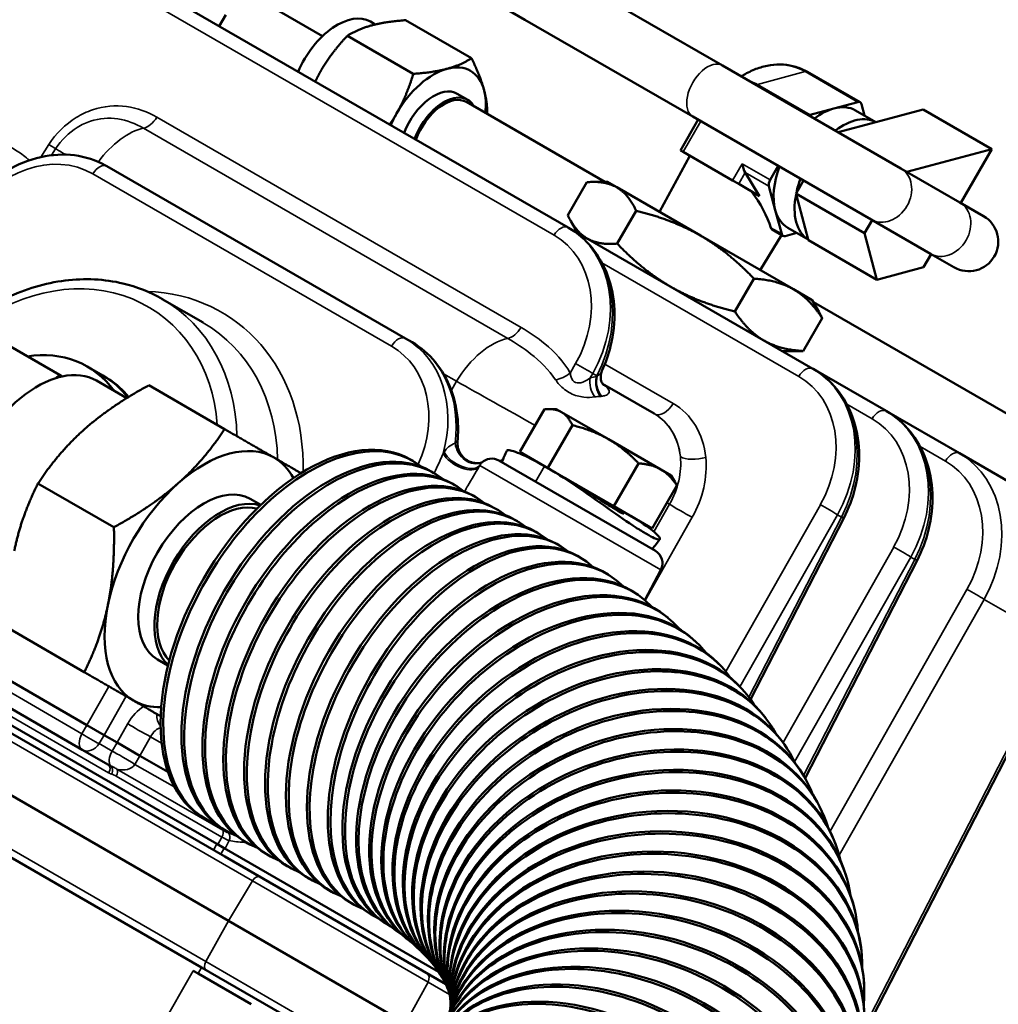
# Model space of a CAD drawing. Header units: inches. Extents: x 1 to 271, y 5 to 171.
# Tile 269 of 334: x 253.03 to 257.17, y 93.71 to 97.87. Entities that reach past the tile are written whole.
import ezdxf

# ---------------------------------------------------------------- set-up
doc = ezdxf.new("R2010")
doc.units = ezdxf.units.IN
doc.header["$LTSCALE"] = 8
doc.header["$MEASUREMENT"] = 0
doc.layers.add('Visible (ANSI)', color=7, linetype='Continuous', lineweight=50)
doc.layers.add('Visible Narrow (ANSI)', color=7, linetype='Continuous', lineweight=35)

msp = doc.modelspace()

# ---------------------------------------------------------------- linework, layer by layer
at = {"layer": 'Visible (ANSI)'}
for p, q in [((255.3517, 96.9927), (251.8517, 99.0135)), ((255.2946, 98.088), (256.0044, 97.6782)), ((254.9409, 98.0036), (255.1696, 97.8715)), ((254.0579, 97.9499), (254.314, 97.802)), ((253.8771, 97.8441), (253.9046, 97.8917)), ((254.9439, 97.7083), (254.6652, 97.8693)), ((255.1696, 97.8715), (255.8794, 97.4617)), ((254.537, 97.8514), (254.5166, 97.8632)), ((254.6975, 97.6423), (254.4188, 97.8032)), ((256.7589, 97.2426), (256.0044, 97.6782)), ((256.0845, 97.632), (256.1005, 97.6412)), ((256.5868, 97.5223), (256.3641, 97.6509)), ((254.8838, 97.5585), (254.9276, 97.5332)), ((254.9221, 97.5237), (255.508, 97.1854)), ((256.375, 97.469), (256.4761, 97.4961)), ((256.4761, 97.4961), (256.5773, 97.5232)), ((256.5923, 97.5145), (256.6053, 97.4658)), ((256.6534, 97.438), (256.8536, 97.4917)), ((256.8536, 97.4917), (257.1435, 97.3243)), ((255.827, 97.3188), (255.902, 97.4487)), ((255.8794, 97.4617), (256.6339, 97.0261)), ((256.567, 97.488), (256.6535, 97.438)), ((253.5915, 97.4316), (253.5915, 97.4316)), ((256.4943, 97.3954), (256.6534, 97.438)), ((256.7842, 97.228), (257.1435, 97.3243)), ((257.1435, 97.3243), (257.012, 97.0965)), ((255.738, 97.0584), (255.867, 97.2957)), ((255.838, 97.3124), (255.827, 97.3188)), ((255.838, 97.3124), (256.0474, 97.1915)), ((254.6644, 96.5235), (253.402, 97.2524)), ((256.2405, 97.2533), (256.2064, 97.1943)), ((256.7589, 97.2426), (257.0089, 97.0983)), ((256.1013, 97.225), (256.1613, 97.1258)), ((255.3504, 97.0451), (255.4307, 97.1842)), ((255.518, 97.1854), (255.4596, 97.1854)), ((255.5577, 97.1625), (255.518, 97.1854)), ((255.9112, 96.9584), (255.5577, 97.1625)), ((256.0733, 97.1766), (256.0474, 97.1915)), ((256.0733, 97.1766), (256.1613, 97.1258)), ((256.228, 97.0663), (256.2009, 97.1675)), ((256.3171, 97.1398), (256.3471, 97.1917)), ((256.3149, 97.136), (256.3171, 97.1398)), ((256.6048, 96.9686), (256.3149, 97.136)), ((256.3157, 97.133), (256.3149, 97.136)), ((256.367, 96.9418), (256.3157, 97.133)), ((257.1082, 97.041), (257.0089, 97.0983)), ((255.5596, 96.9243), (255.64, 97.0634)), ((256.2551, 96.9652), (256.228, 97.0663)), ((255.3538, 96.9915), (255.3517, 96.9927)), ((256.3862, 96.3955), (255.3538, 96.9915)), ((255.393, 96.9689), (255.3638, 97.0194)), ((256.2805, 96.9917), (256.367, 96.9418)), ((256.6048, 96.9686), (256.637, 97.0243)), ((256.6339, 97.0261), (256.8839, 96.8818)), ((256.3045, 96.7313), (255.9112, 96.9584)), ((256.164, 96.8125), (256.2547, 96.9608)), ((256.2606, 96.9574), (256.2149, 96.9837)), ((256.3188, 96.9696), (256.2701, 96.9565)), ((256.6577, 96.7714), (256.6048, 96.9686)), ((256.3678, 96.9388), (256.367, 96.9418)), ((256.6577, 96.7714), (256.3678, 96.9388)), ((256.887, 96.88), (256.8548, 96.8243)), ((256.8839, 96.8818), (256.9832, 96.8245)), ((256.8548, 96.8243), (256.6577, 96.7714)), ((256.0575, 96.6368), (256.1379, 96.776)), ((256.384, 96.6854), (256.3045, 96.7313)), ((253.636, 96.6901), (253.8088, 96.5903)), ((256.384, 96.6854), (256.4131, 96.6349)), ((256.389, 96.6768), (258.1783, 95.6437)), ((252.7319, 96.64), (253.2014, 96.369)), ((253.7187, 96.6323), (253.7187, 96.6323)), ((256.3462, 96.4702), (256.4265, 96.6093)), ((253.8354, 96.5014), (253.8354, 96.5015)), ((254.6927, 96.5072), (254.6644, 96.5235)), ((253.9544, 96.4716), (253.9543, 96.4716)), ((256.259, 96.4689), (256.3173, 96.4689)), ((253.2014, 96.369), (253.1859, 96.3552)), ((253.2128, 96.3624), (253.2014, 96.369)), ((253.3858, 96.3661), (253.3195, 96.4044)), ((256.3883, 96.3943), (256.3862, 96.3955)), ((256.6962, 96.2165), (256.3883, 96.3943)), ((253.4861, 96.271), (253.3579, 96.345)), ((253.412, 96.3497), (253.4017, 96.3564)), ((253.9001, 96.1399), (253.5791, 96.3253)), ((254.1436, 96.3624), (254.1436, 96.3624)), ((255.4981, 96.3309), (255.7153, 96.2054)), ((255.1482, 96.0433), (255.2526, 96.2242)), ((255.3016, 96.2249), (255.2689, 96.2249)), ((255.324, 96.212), (255.3016, 96.2249)), ((255.5227, 96.0973), (255.324, 96.212)), ((255.7176, 96.2042), (255.7153, 96.2054)), ((256.6983, 96.2153), (256.6962, 96.2165)), ((257.0062, 96.0375), (256.6983, 96.2153)), ((255.2658, 95.9754), (255.3702, 96.1563)), ((255.7437, 95.9697), (255.5227, 96.0973)), ((255.2524, 95.9831), (255.1482, 96.0433)), ((257.3183, 95.8574), (257.0062, 96.0375)), ((254.6966, 96.0051), (254.6853, 96.0117)), ((254.7318, 96.0228), (254.7318, 96.0228)), ((254.9866, 95.9973), (254.9866, 95.9973)), ((255.0591, 96.007), (255.7209, 95.6249)), ((255.5456, 95.8139), (255.65, 95.9948)), ((254.785, 95.9541), (254.7737, 95.9606)), ((254.7999, 95.9834), (254.7998, 95.9835)), ((255.2797, 95.9674), (255.2524, 95.9831)), ((255.5456, 95.8139), (255.2797, 95.9674)), ((255.7883, 95.9439), (255.7437, 95.9697)), ((253.432, 95.7248), (253.111, 95.9102)), ((254.8734, 95.9031), (254.862, 95.9096)), ((254.9324, 95.907), (254.9323, 95.907)), ((255.3718, 95.9083), (255.3717, 95.9083)), ((255.7883, 95.9439), (255.8047, 95.9155)), ((255.4232, 95.8734), (255.4232, 95.8734)), ((255.7078, 95.7202), (255.8123, 95.9011)), ((254.0082, 95.8449), (254.0526, 95.8192)), ((254.9617, 95.852), (254.9504, 95.8586)), ((255.4791, 95.8463), (255.4791, 95.8463)), ((255.0501, 95.801), (255.0388, 95.8075)), ((255.7078, 95.7202), (255.5456, 95.8139)), ((255.5874, 95.7829), (255.5904, 95.788)), ((255.1385, 95.75), (255.1272, 95.7565)), ((256.1232, 94.9963), (256.5176, 95.7633)), ((255.2269, 95.6989), (255.2156, 95.7055)), ((255.3153, 95.6479), (255.304, 95.6544)), ((252.116, 95.5815), (253.3179, 94.8876)), ((255.3924, 95.6034), (255.4037, 95.5969)), ((256.354, 94.6632), (256.8276, 95.5844)), ((253.8675, 94.3855), (251.814, 95.5711)), ((255.7438, 95.5448), (255.6759, 95.4171)), ((255.5209, 95.525), (255.5316, 95.5181)), ((252.0978, 95.4766), (253.2976, 94.7839)), ((255.6449, 95.4406), (255.6551, 95.4333)), ((255.7642, 95.35), (255.7736, 95.3424)), ((253.3066, 95.1119), (252.9856, 95.2973)), ((255.8781, 95.2531), (255.887, 95.2451)), ((253.9009, 94.3316), (252.3355, 95.2354)), ((256.5987, 93.5755), (257.4476, 95.2264)), ((251.4982, 95.1934), (253.8029, 93.8628)), ((253.6162, 95.1659), (253.6606, 95.1402)), ((255.9864, 95.1497), (255.9945, 95.1414)), ((253.9166, 94.0599), (252.2037, 95.0488)), ((256.0883, 95.0398), (256.0957, 95.0313)), ((256.1833, 94.9233), (256.19, 94.9146)), ((253.3903, 94.8458), (253.3179, 94.8876)), ((253.3903, 94.8458), (253.4454, 94.814)), ((253.2976, 94.7839), (253.4092, 94.7195)), ((253.4454, 94.814), (253.5419, 94.7583)), ((256.2706, 94.8004), (256.2766, 94.7914)), ((253.5419, 94.7583), (253.6606, 94.6898)), ((253.4465, 94.6979), (253.4465, 94.6979)), ((256.3495, 94.6711), (256.3547, 94.6619)), ((256.4192, 94.5359), (256.4236, 94.5265)), ((253.8216, 94.4896), (253.8103, 94.4961)), ((253.91, 94.4386), (253.8987, 94.4451)), ((253.8983, 94.3677), (253.8675, 94.3855)), ((253.8983, 94.3677), (254.8049, 93.8443)), ((253.9984, 94.3875), (253.987, 94.3941)), ((256.4789, 94.3951), (256.4825, 94.3855)), ((253.9009, 94.3316), (254.8351, 93.7923)), ((254.0867, 94.3365), (254.0754, 94.343)), ((254.1751, 94.2855), (254.1638, 94.292)), ((254.2635, 94.2344), (254.2522, 94.241)), ((256.5278, 94.2496), (256.5306, 94.2399)), ((254.3519, 94.1834), (254.3406, 94.1899)), ((254.4403, 94.1324), (254.429, 94.1389)), ((254.5174, 94.0879), (254.5287, 94.0813)), ((256.5651, 94.1002), (256.5672, 94.0903)), ((253.9166, 94.0599), (254.665, 93.6278)), ((254.5732, 94.0538), (254.5839, 94.0469)), ((254.6234, 94.0197), (254.6336, 94.0124)), ((254.668, 93.9858), (254.6775, 93.9782)), ((254.707, 93.9527), (254.7158, 93.9447)), ((254.7405, 93.9208), (254.7486, 93.9125)), ((256.5904, 93.9479), (256.5917, 93.9379)), ((254.7686, 93.8905), (254.776, 93.882)), ((253.7879, 93.8369), (253.7676, 93.8486)), ((253.7879, 93.8369), (254.0126, 93.7071)), ((254.6498, 93.3739), (253.8029, 93.8628)), ((254.7916, 93.8623), (254.7983, 93.8535)), ((254.8101, 93.8364), (254.816, 93.8273)), ((254.8244, 93.813), (254.8295, 93.8038)), ((254.8351, 93.7923), (254.8395, 93.7829)), ((256.6034, 93.7939), (256.6038, 93.7839)), ((254.8428, 93.7741), (254.8461, 93.7653)), ((254.8482, 93.7581), (254.8505, 93.7503)), ((254.8518, 93.7438), (254.8532, 93.7368)), ((254.854, 93.7307), (254.8548, 93.7239)), ((254.855, 93.7179), (254.8554, 93.7109))]:
    msp.add_line(p, q, dxfattribs=at)
for centre, radius, start, end in [((257.0457, 96.9327), 0.125, 240, 60), ((255.0291, 95.955), 0.06, 60, 135.1665), ((255.6909, 95.573), 0.06, 332, 60)]:
    msp.add_arc(centre, radius, start, end, dxfattribs=at)
for centre, major_axis, ratio, start_param, end_param in [((254.376, 97.6196), (0.1406, 0.2436), 0.57735, 0, 1.76762), ((254.7833, 97.3845), (-0.1562, -0.2706), 0.57735, 3.665191, 4.712389), ((254.7833, 97.3845), (0.1563, 0.2706), 0.57735, 5.759587, 6.806784), ((254.7833, 97.3845), (0.1005, 0.1741), 0.57735, 0, 1.847963), ((254.7833, 97.3845), (0.1563, 0.2706), 0.57735, 5.365928, 5.759587), ((254.8271, 97.3591), (0.1005, 0.1741), 0.57735, 5.950821, 8.131149), ((254.8271, 97.3591), (0.095, 0.1645), 0.57735, 0, 1.864473), ((256.4237, 97.2399), (0.1432, 0.2481), 0.57735, 0.523599, 0.935559), ((256.4237, 97.2399), (0.1432, 0.2481), 0.57735, 0, 0.523599), ((256.5718, 97.4964), (0.015, 0.026), 0.57735, 5.759587, 6.806784), ((254.7833, 97.3845), (-0.1562, -0.2706), 0.57735, 4.712389, 4.889311), ((256.3695, 97.4421), (0.015, 0.026), 0.57735, 0.523599, 0.752003), ((256.5121, 97.1888), (0.1432, 0.2481), 0.57735, 0.013304, 0.935559), ((256.1034, 97.2538), (0.0105, -0.0391), 0.317837, 4.404649, 5.451847), ((256.4237, 97.2399), (0.1433, 0.2481), 0.57735, 1.853791, 2.617994), ((256.5121, 97.1888), (0.1433, 0.2481), 0.57735, 1.853791, 2.081092), ((256.2214, 97.1856), (0.015, 0.026), 0.57735, 1.570796, 2.617994), ((256.0348, 97.0849), (-0.1626, 0.2119), 0.414214, 3.972199, 4.678637), ((256.5121, 97.1888), (-0.1433, -0.2481), 0.57735, 5.249291, 6.269882), ((256.4237, 97.2399), (-0.1432, -0.2481), 0.57735, 5.759587, 6.283185), ((256.2756, 96.9834), (-0.015, -0.026), 0.57735, 5.759587, 6.806784), ((253.352, 95.8379), (0.4894, 0.7321), 0.815317, 0.052161, 0.053591), ((253.0534, 95.9435), (0.2661, 0.4609), 0.816497, 5.933289, 6.872402), ((253.1079, 95.912), (0.25, 0.433), 0.57735, 0, 0.484302), ((253.1197, 95.9052), (0.2661, 0.4609), 0.816497, 5.962057, 6.283185), ((253.1079, 95.912), (-0.25, -0.433), 0.57735, 3.704488, 4.673093), ((253.1079, 95.912), (-0.25, -0.433), 0.57735, 3.625895, 3.704488), ((253.1207, 95.904), (0.2935, 0.4443), 0.815504, 6.035299, 6.289472), ((254.2478, 95.2539), (-0.4375, -0.7578), 0.57735, 3.141593, 6.283185), ((254.2591, 95.2474), (0.4375, 0.7578), 0.57735, 6.194986, 9.512978), ((254.3362, 95.2029), (-0.4375, -0.7578), 0.57735, 3.141593, 6.283185), ((253.8122, 95.5054), (0.2968, 0.514), 0.57735, 0, 1.047198), ((254.3475, 95.1963), (0.4375, 0.7578), 0.57735, 6.194986, 9.512978), ((254.4245, 95.1518), (-0.4375, -0.7578), 0.57735, 3.141593, 6.283185), ((254.4359, 95.1453), (0.4375, 0.7578), 0.57735, 6.194986, 9.512978), ((254.5129, 95.1008), (-0.4375, -0.7578), 0.57735, 3.141593, 6.283185), ((253.8122, 95.5054), (0.2968, 0.514), 0.57735, 5.942485, 6.283185), ((253.8122, 95.5054), (-0.2968, -0.514), 0.57735, 4.18879, 5.235988), ((253.8122, 95.5054), (-0.196, -0.3395), 0.57735, 3.141593, 6.283185), ((254.5242, 95.0943), (0.4375, 0.7578), 0.57735, 6.194986, 9.512978), ((254.6013, 95.0498), (-0.4375, -0.7578), 0.57735, 3.141593, 6.283185), ((254.6126, 95.0432), (0.4375, 0.7578), 0.57735, 6.194986, 9.512978), ((254.6897, 94.9987), (-0.4375, -0.7578), 0.57735, 3.141593, 6.283185), ((253.8801, 95.4662), (-0.196, -0.3395), 0.57735, 3.265334, 6.159443), ((253.8801, 95.4662), (-0.1875, -0.3248), 0.57735, 3.294854, 6.129923), ((254.701, 94.9922), (0.4375, 0.7578), 0.57735, 6.194986, 9.512978), ((254.7781, 94.9477), (-0.4375, -0.7578), 0.57735, 3.141593, 6.283185), ((254.7894, 94.9412), (0.4375, 0.7578), 0.57735, 6.194986, 9.512978), ((254.8665, 94.8967), (-0.4375, -0.7578), 0.57735, 3.141593, 6.283185), ((254.8778, 94.8901), (0.4375, 0.7578), 0.57735, 6.194986, 9.512978), ((254.9549, 94.8456), (-0.4375, -0.7578), 0.57735, 3.141593, 6.283185), ((256.4643, 95.7908), (0.0534, -0.0274), 0.008341, 0, 0.000514), ((254.9662, 94.8391), (0.4375, 0.7578), 0.57735, 6.148983, 9.473182), ((255.047, 94.7894), (-0.4738, -0.7356), 0.603192, 3.141593, 6.283185), ((255.0578, 94.7825), (0.4738, 0.7356), 0.603192, 6.154456, 9.466829), ((255.1342, 94.7301), (-0.5108, -0.7105), 0.627485, 3.141593, 6.283185), ((256.7743, 95.6118), (0.0534, -0.0274), 0.008341, 0, 0.000514), ((255.1443, 94.7229), (0.5108, 0.7105), 0.627485, 6.159038, 9.460898), ((255.2926, 94.6029), (-0.5856, -0.6502), 0.67118, 3.141593, 6.283185), ((255.2161, 94.6679), (-0.5481, -0.6821), 0.650167, 3.141593, 6.283185), ((255.2256, 94.6603), (0.5481, 0.6821), 0.650167, 6.162837, 9.455333), ((253.8122, 95.5054), (-0.2968, -0.514), 0.57735, 5.235988, 6.283185), ((255.3014, 94.5949), (0.5856, 0.6502), 0.67118, 6.165942, 9.450099), ((255.3634, 94.5352), (-0.623, -0.6145), 0.690471, 3.141593, 6.283185), ((255.3715, 94.527), (0.623, 0.6145), 0.690471, 6.16843, 9.44518), ((255.4284, 94.4651), (-0.6599, -0.5746), 0.707988, 3.141593, 6.283185), ((255.4358, 94.4566), (0.6599, 0.5746), 0.707988, 6.170371, 9.440578), ((255.4875, 94.3928), (-0.6958, -0.5305), 0.723689, 3.141593, 6.283185), ((255.4941, 94.384), (0.6958, 0.5305), 0.723689, 6.171834, 9.43631), ((255.5403, 94.3184), (-0.7303, -0.482), 0.737532, 3.141593, 6.283185), ((255.5463, 94.3094), (0.7303, 0.482), 0.737532, 6.172886, 9.432412), ((253.8122, 95.5054), (-0.2968, -0.514), 0.57735, 0, 0.340701), ((255.6271, 94.1641), (-0.7921, -0.3718), 0.759507, 3.141593, 6.283185), ((255.5869, 94.2421), (-0.7626, -0.4291), 0.749481, 3.141593, 6.283185), ((255.5921, 94.2328), (0.7626, 0.4291), 0.749481, 6.173594, 9.428933), ((255.6609, 94.0846), (-0.818, -0.3105), 0.767583, 3.141593, 6.283185), ((255.6316, 94.1547), (0.7921, 0.3718), 0.759507, 6.174027, 9.425931), ((255.688, 94.0038), (-0.8398, -0.2458), 0.773689, 3.141593, 6.283185), ((255.6645, 94.075), (0.818, 0.3105), 0.767583, 6.174251, 9.423474), ((255.6908, 93.9941), (0.8398, 0.2458), 0.773689, 6.174325, 9.421626), ((255.7084, 93.922), (-0.8567, -0.1782), 0.777809, 3.141593, 6.283185), ((255.7105, 93.9121), (0.8567, 0.1782), 0.777809, 6.174301, 9.420442), ((255.7222, 93.8393), (-0.8682, -0.1086), 0.779932, 3.141593, 6.283185), ((255.7234, 93.8293), (0.8682, 0.1086), 0.779932, 6.174215, 9.419963), ((255.7292, 93.7559), (-0.8742, -0.038), 0.780052, 3.141593, 6.283185), ((255.7297, 93.7459), (0.8742, 0.038), 0.780052, 6.174081, 9.420206), ((255.7291, 93.6621), (0.8744, -0.0326), 0.778171, 6.173898, 9.421165), ((255.7295, 93.6721), (-0.8744, 0.0326), 0.778171, 3.141593, 6.283185), ((255.7218, 93.578), (0.869, -0.1022), 0.774292, 6.17364, 9.422809), ((255.723, 93.5881), (-0.869, 0.1022), 0.774292, 3.141593, 6.283185), ((255.7097, 93.504), (-0.8584, 0.1698), 0.768425, 3.141593, 6.283185), ((255.7077, 93.494), (0.8584, -0.1698), 0.768425, 6.173265, 9.42509), ((255.6897, 93.4202), (-0.8429, 0.2348), 0.760586, 3.141593, 6.283185), ((255.6631, 93.3368), (-0.8233, 0.2964), 0.750795, 3.141593, 6.283185), ((255.687, 93.4102), (0.8429, -0.2348), 0.760586, 6.172718, 9.427947), ((255.6595, 93.3268), (0.8233, -0.2964), 0.750795, 6.171934, 9.431314), ((255.5902, 93.172), (-0.774, 0.4081), 0.72546, 3.141593, 6.283185), ((255.6255, 93.2441), (0.8001, -0.3543), 0.739076, 6.170845, 9.43513), ((255.6299, 93.254), (-0.8001, 0.3543), 0.739076, 3.141593, 6.283185), ((255.5441, 93.0912), (-0.7457, 0.4578), 0.709982, 3.141593, 6.283185), ((255.585, 93.1623), (0.774, -0.4081), 0.72546, 6.169379, 9.439342), ((255.4916, 93.0116), (-0.7157, 0.5035), 0.692681, 3.141593, 6.283185), ((255.5382, 93.0816), (0.7457, -0.4578), 0.709982, 6.167465, 9.443909), ((255.485, 93.0021), (0.7157, -0.5035), 0.692681, 6.165032, 9.448807)]:
    msp.add_ellipse(centre, major_axis=major_axis, ratio=ratio, start_param=start_param, end_param=end_param, dxfattribs=at)
for points, weights in [([(254.6652, 97.8693), (254.5794, 97.863), (254.5222, 97.8476)], [1.08785887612, 1.08259182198, 1]), ([(254.5222, 97.8476), (254.4651, 97.8323), (254.4188, 97.8032)], [1, 1.08259182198, 1.08785887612]), ([(254.4188, 97.8032), (254.3507, 97.7309), (254.3088, 97.6584)], [1.08785887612, 1.08259182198, 1]), ([(254.8404, 97.6639), (254.8976, 97.6793), (254.9439, 97.7083)], [1, 1.08259182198, 1.08785887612]), ([(254.9439, 97.7083), (254.9814, 97.6309), (254.9967, 97.5737)], [1.08785887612, 1.08259182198, 1]), ([(254.3088, 97.6584), (254.2952, 97.6347), (254.2833, 97.6096)], [1, 1.02549838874, 1.04362673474]), ([(254.6975, 97.6423), (254.7833, 97.6486), (254.8404, 97.6639)], [1.08785887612, 1.08259182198, 1]), ([(254.627, 97.4747), (254.6689, 97.5472), (254.6975, 97.6423)], [1, 1.08259182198, 1.08785887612]), ([(254.9967, 97.5737), (255.0106, 97.5219), (255.0102, 97.4728)], [1, 1.07426840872, 1.08601195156]), ([(254.5975, 97.4282), (254.6134, 97.451), (254.627, 97.4747)], [1.04362673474, 1.02549838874, 1]), ([(255.5577, 97.1625), (255.5091, 97.1905), (255.4307, 97.1842)], [1, 1.03799156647, 1.00007075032]), ([(255.64, 97.0634), (255.6062, 97.1345), (255.5577, 97.1625)], [1.00007075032, 1.03799156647, 1]), ([(255.3504, 97.0451), (255.3841, 96.974), (255.4327, 96.946)], [1.00007075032, 1.03799156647, 1]), ([(255.9112, 96.9584), (255.7957, 97.0251), (255.64, 97.0634)], [1, 1.03799156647, 1.00007075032]), ([(256.1379, 96.776), (256.0268, 96.8917), (255.9112, 96.9584)], [1.00007075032, 1.03799156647, 1]), ([(255.4327, 96.946), (255.4812, 96.918), (255.5596, 96.9243)], [1, 1.03799156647, 1.00007075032]), ([(255.5596, 96.9243), (255.6707, 96.8086), (255.7862, 96.7419)], [1.00007075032, 1.03799156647, 1]), ([(255.7862, 96.7419), (255.9018, 96.6752), (256.0575, 96.6368)], [1, 1.03799156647, 1.00007075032]), ([(256.3045, 96.7313), (256.2375, 96.77), (256.1379, 96.776)], [1, 1.03799156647, 1.00007075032]), ([(256.4265, 96.6093), (256.3715, 96.6926), (256.3045, 96.7313)], [1.00007075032, 1.03799156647, 1]), ([(256.0575, 96.6368), (256.1125, 96.5535), (256.1795, 96.5148)], [1.00007075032, 1.03799156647, 1]), ([(256.4131, 96.6349), (256.42, 96.623), (256.4265, 96.6093)], [1.01161100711, 1.00717189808, 1.00007075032]), ([(256.1795, 96.5148), (256.2465, 96.4761), (256.3462, 96.4702)], [1, 1.03799156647, 1.00007075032]), ([(256.3462, 96.4702), (256.3311, 96.4689), (256.3173, 96.4689)], [1.00007075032, 1.00717189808, 1.01161100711]), ([(253.5791, 96.3253), (253.4162, 96.2357), (253.3076, 96.1394)], [1.08082679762, 1.07908713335, 1]), ([(255.324, 96.212), (255.2967, 96.2278), (255.2526, 96.2242)], [1, 1.0379548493, 1]), ([(255.3702, 96.1563), (255.3512, 96.1963), (255.324, 96.212)], [1, 1.0379548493, 1]), ([(253.3076, 96.1394), (253.199, 96.043), (253.111, 95.9102)], [1, 1.07908713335, 1.08082679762]), ([(253.7036, 95.9107), (253.8122, 96.0071), (253.9001, 96.1399)], [1, 1.07908713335, 1.08082679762]), ([(253.9001, 96.1399), (254.0294, 96.0653), (254.1089, 96.0194)], [1.08082679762, 1.07908713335, 1]), ([(255.5227, 96.0973), (255.4577, 96.1348), (255.3702, 96.1563)], [1, 1.0379548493, 1]), ([(255.65, 95.9948), (255.5876, 96.0598), (255.5227, 96.0973)], [1, 1.0379548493, 1]), ([(254.1089, 96.0194), (254.1752, 95.9811), (254.223, 95.9535)], [1, 1.06508651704, 1.07778688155]), ([(255.7437, 95.9697), (255.706, 95.9914), (255.65, 95.9948)], [1, 1.0379548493, 1]), ([(255.8123, 95.9011), (255.7813, 95.948), (255.7437, 95.9697)], [1, 1.0379548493, 1]), ([(253.111, 95.9102), (253.0399, 95.7676), (253.0108, 95.6254)], [1.08082679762, 1.07908713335, 1]), ([(253.432, 95.7248), (253.595, 95.8144), (253.7036, 95.9107)], [1.08082679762, 1.07908713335, 1]), ([(255.8047, 95.9155), (255.8086, 95.9088), (255.8123, 95.9011)], [1.01155284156, 1.00710731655, 1]), ([(253.4068, 95.3968), (253.4359, 95.539), (253.432, 95.7248)], [1, 1.07908713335, 1.08082679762]), ([(253.3066, 95.1119), (253.3777, 95.2545), (253.4068, 95.3968)], [1.08082679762, 1.07908713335, 1]), ([(253.5154, 94.9914), (253.4359, 95.0373), (253.3066, 95.1119)], [1, 1.07908713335, 1.08082679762]), ([(253.6295, 94.9255), (253.5817, 94.9531), (253.5154, 94.9914)], [1.07778688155, 1.06508651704, 1])]:
    msp.add_rational_spline(points, weights, degree=2, dxfattribs=at)
for points, knots in [([(256.1005, 97.6412), (256.1174, 97.651), (256.135, 97.6592), (256.1708, 97.6719), (256.1891, 97.6765), (256.2258, 97.6819), (256.2442, 97.6827), (256.2803, 97.6803), (256.2981, 97.6771), (256.3323, 97.6669), (256.3487, 97.6598), (256.3641, 97.6509)], [0.6154797, 0.6154797, 0.6154797, 0.6154797, 0.806543, 0.806543, 0.9976064, 0.9976064, 1.1886697, 1.1886697, 1.379733, 1.379733, 1.5707963, 1.5707963, 1.5707963, 1.5707963]), ([(252.962, 97.2217), (253.0068, 97.2509), (253.0558, 97.273), (253.1524, 97.2987), (253.2012, 97.3035), (253.2943, 97.2959), (253.3396, 97.2837), (253.3877, 97.2603), (253.3949, 97.2565), (253.402, 97.2524)], [0, 0, 0, 0, 0.420058, 0.420058, 0.822941, 0.822941, 1.222749, 1.222749, 1.295, 1.295, 1.295, 1.295]), ([(255.3538, 96.9915), (255.3914, 96.9698), (255.4254, 96.9406), (255.4816, 96.8717), (255.5043, 96.831), (255.5363, 96.7427), (255.5457, 96.6937), (255.5495, 96.5934), (255.5439, 96.5409), (255.5228, 96.4546), (255.5107, 96.4195), (255.4954, 96.3859)], [0, 0, 0, 0, 0.384024, 0.384024, 0.770806, 0.770806, 1.167165, 1.167165, 1.569614, 1.569614, 1.850535, 1.850535, 1.850535, 1.850535]), ([(256.2149, 96.9837), (256.2131, 96.9848), (256.2114, 96.9867), (256.2098, 96.9899), (256.2095, 96.9908), (256.2092, 96.9917)], [-0.34516236, -0.34516236, -0.34516236, -0.34516236, -0.31649191, -0.31649191, -0.30703821, -0.30703821, -0.30703821, -0.30703821]), ([(252.8119, 96.5939), (252.8642, 96.6336), (252.9202, 96.6676), (253.0575, 96.7326), (253.1423, 96.7579), (253.3087, 96.7785), (253.3925, 96.7745), (253.5291, 96.7419), (253.5855, 96.7193), (253.6369, 96.6895)], [0.927402, 0.927402, 0.927402, 0.927402, 1.437655, 1.437655, 2.151212, 2.151212, 2.863189, 2.863189, 3.400906, 3.400906, 3.400906, 3.400906]), ([(254.6927, 96.5072), (254.7294, 96.486), (254.7626, 96.4574), (254.8184, 96.3899), (254.8415, 96.3498), (254.8746, 96.2616), (254.8842, 96.212), (254.8875, 96.1376), (254.8869, 96.1132), (254.8846, 96.0889)], [0, 0, 0, 0, 0.375261, 0.375261, 0.760426, 0.760426, 1.161822, 1.161822, 1.353156, 1.353156, 1.353156, 1.353156]), ([(255.4954, 96.3859), (255.4925, 96.3795), (255.4906, 96.372), (255.4895, 96.3571), (255.4904, 96.3497), (255.4933, 96.3404), (255.4944, 96.3376), (255.4967, 96.3331), (255.4978, 96.3314), (255.4994, 96.329), (255.5, 96.3282), (255.5009, 96.3271), (255.5012, 96.3268), (255.5012, 96.3268)], [0, 0, 0, 0, 0.0720284, 0.0720284, 0.145062, 0.145062, 0.1806334, 0.1806334, 0.2117415, 0.2117415, 0.2356567, 0.2356567, 0.2597849, 0.2597849, 0.2597849, 0.2597849]), ([(256.3883, 96.3943), (256.4259, 96.3726), (256.4598, 96.3434), (256.516, 96.2745), (256.5387, 96.2338), (256.5707, 96.1454), (256.5802, 96.0964), (256.584, 95.9961), (256.5784, 95.9436), (256.5551, 95.8484), (256.5388, 95.8044), (256.5176, 95.7633)], [0, 0, 0, 0, 0.384021, 0.384021, 0.7708, 0.7708, 1.16716, 1.16716, 1.569612, 1.569612, 1.921486, 1.921486, 1.921486, 1.921486]), ([(256.6983, 96.2153), (256.7359, 96.1936), (256.7698, 96.1644), (256.826, 96.0955), (256.8487, 96.0548), (256.8807, 95.9664), (256.8902, 95.9175), (256.894, 95.8172), (256.8884, 95.7647), (256.8651, 95.6694), (256.8488, 95.6254), (256.8276, 95.5844)], [0, 0, 0, 0, 0.384021, 0.384021, 0.7708, 0.7708, 1.16716, 1.16716, 1.569612, 1.569612, 1.921486, 1.921486, 1.921486, 1.921486]), ([(254.8846, 96.0885), (254.884, 96.0816), (254.8842, 96.0743), (254.8867, 96.0592), (254.8892, 96.0512), (254.8969, 96.0355), (254.9024, 96.0277), (254.9155, 96.0144), (254.9232, 96.0087), (254.9397, 96.0005), (254.9486, 95.9978), (254.9607, 95.9962), (254.9642, 95.996), (254.9703, 95.9959), (254.973, 95.9961), (254.9796, 95.9968), (254.983, 95.9976), (254.9868, 95.9987), (254.9879, 95.9991), (254.9887, 95.9994)], [0, 0, 0, 0, 0.0575185, 0.0575185, 0.1221651, 0.1221651, 0.1952519, 0.1952519, 0.2684101, 0.2684101, 0.3412164, 0.3412164, 0.3722628, 0.3722628, 0.3985206, 0.3985206, 0.4434347, 0.4434347, 0.4698264, 0.4698264, 0.4698264, 0.4698264]), ([(255.0924, 96.0485), (255.0928, 96.0494), (255.0983, 96.0529), (255.1394, 96.0429), (255.2115, 96.0067), (255.2524, 95.9831)], [0.566692, 0.566692, 0.566692, 0.566692, 0.673198, 1.121997, 1.570796, 1.570796, 1.570796, 1.570796]), ([(255.2524, 95.9831), (255.2933, 95.9595), (255.3846, 95.9013), (255.5247, 95.802), (255.6249, 95.732), (255.6702, 95.7039), (255.6833, 95.6963)], [1.570796, 1.570796, 1.570796, 1.570796, 2.019595, 2.468394, 2.917193, 3.141593, 3.141593, 3.141593, 3.141593]), ([(255.3402, 95.9324), (255.3574, 95.9225), (255.3777, 95.9103), (255.4195, 95.8844), (255.441, 95.8707), (255.4798, 95.8459), (255.4997, 95.8331), (255.5345, 95.8112), (255.5494, 95.8021), (255.5715, 95.7894), (255.58, 95.7849), (255.5862, 95.7827), (255.5872, 95.7826), (255.5874, 95.783)], [0.7179868, 0.7179868, 0.7179868, 0.7179868, 0.8974834, 0.8974834, 1.0769799, 1.0769799, 1.2564768, 1.2564768, 1.4359737, 1.4359737, 1.6154706, 1.6154706, 1.6957776, 1.6957776, 1.6957776, 1.6957776]), ([(255.6833, 95.6963), (255.6965, 95.6888), (255.7299, 95.6712), (255.7511, 95.6714), (255.7118, 95.7124), (255.6444, 95.7568), (255.6036, 95.7804)], [-3.141588, -3.141588, -3.141588, -3.141588, -2.917193, -2.468394, -2.019595, -1.570796, -1.570796, -1.570796, -1.570796])]:
    msp.add_open_spline(points, degree=3, knots=knots, dxfattribs=at)
for points in [[(255.4954, 96.3859), (255.4954, 96.3859), (255.4954, 96.3859), (255.4954, 96.3859)], [(255.0718, 95.9997), (255.0787, 96.0159), (255.0855, 96.0322), (255.0924, 96.0485)], [(255.2992, 95.955), (255.2993, 95.955), (255.2994, 95.9549), (255.2995, 95.9549)], [(255.7402, 95.6745), (255.7295, 95.6604), (255.7188, 95.6463), (255.7082, 95.6322)]]:
    msp.add_open_spline(points, degree=3, dxfattribs=at)
at = {"layer": 'Visible Narrow (ANSI)'}
for p, q in [((251.8319, 98.958), (255.2928, 96.9599)), ((256.1523, 97.5976), (256.3546, 97.6518)), ((256.5773, 97.5232), (256.3546, 97.6518)), ((256.375, 97.469), (256.1523, 97.5976)), ((253.4382, 97.4533), (253.4382, 97.4533)), ((255.1532, 96.57), (253.6134, 97.4589)), ((253.307, 97.4321), (253.307, 97.4321)), ((253.5553, 97.4134), (253.5553, 97.4134)), ((253.5574, 97.4122), (255.0971, 96.5232)), ((253.5909, 97.431), (253.5909, 97.431)), ((255.838, 97.3124), (255.913, 97.4423)), ((253.1569, 97.3434), (253.1228, 97.2905)), ((253.1679, 97.2981), (253.1855, 97.3256)), ((256.0474, 97.1915), (256.0884, 97.2624)), ((256.2064, 97.1943), (256.0884, 97.2624)), ((253.343, 97.2196), (254.6055, 96.4907)), ((256.0733, 97.1766), (256.1013, 97.225)), ((256.2009, 97.1675), (256.1013, 97.225)), ((256.2551, 96.9652), (256.2092, 96.9917)), ((255.4954, 96.8429), (256.3273, 96.3626)), ((253.8562, 96.468), (253.8561, 96.468)), ((255.4105, 96.4706), (255.4105, 96.4706)), ((255.384, 96.4169), (255.3614, 96.377)), ((255.7962, 96.2479), (255.5075, 96.4146)), ((254.8256, 96.3737), (254.88, 96.3422)), ((255.3623, 96.3702), (255.3622, 96.3702)), ((255.446, 96.3568), (255.4564, 96.3751)), ((255.4564, 96.3751), (255.4733, 96.3654)), ((255.4733, 96.3654), (255.4716, 96.3621)), ((254.88, 96.3422), (254.8585, 96.3043)), ((255.4158, 96.3393), (255.4158, 96.3393)), ((255.4798, 96.3023), (255.4798, 96.3023)), ((255.5128, 96.2833), (255.5128, 96.2833)), ((256.5299, 96.2457), (256.6373, 96.1837)), ((255.7981, 96.1186), (255.7979, 96.1187)), ((254.8284, 96.0561), (254.8287, 96.056)), ((254.8346, 96.0525), (254.8346, 96.0525)), ((256.8399, 96.0667), (256.9473, 96.0047)), ((254.9673, 95.9668), (254.9673, 95.9668)), ((254.9788, 95.9865), (255.7438, 95.5448)), ((255.2144, 95.9173), (255.2524, 95.9831)), ((257.1415, 95.8925), (257.1414, 95.8926)), ((255.7809, 95.8222), (255.715, 95.7058)), ((255.7826, 95.8211), (255.7826, 95.8211)), ((256.4185, 95.8197), (256.019, 95.1143)), ((255.678, 95.4153), (255.877, 95.7668)), ((255.874, 95.7684), (255.874, 95.7684)), ((256.0788, 95.0503), (256.4908, 95.7779)), ((256.5077, 95.7681), (256.1159, 95.0062)), ((256.4908, 95.7779), (256.5077, 95.7681)), ((256.7285, 95.6407), (256.2608, 94.8147)), ((251.8287, 95.5985), (253.4097, 94.6857)), ((256.3099, 94.732), (256.8008, 95.5989)), ((256.8177, 95.5891), (256.3475, 94.6747)), ((256.8008, 95.5989), (256.8177, 95.5891)), ((253.2966, 94.8513), (252.0967, 95.5441)), ((257.0385, 95.4617), (256.4596, 94.4395)), ((256.4981, 94.3378), (257.1108, 95.4199)), ((257.1108, 95.4199), (257.4377, 95.2312)), ((252.3049, 95.2182), (254.0179, 94.2292)), ((257.4377, 95.2312), (256.6021, 93.6062)), ((253.4109, 95.0517), (253.3179, 94.8876)), ((253.8205, 93.8875), (251.8819, 95.0068)), ((253.3903, 94.8458), (253.4833, 95.01)), ((253.3179, 94.8876), (253.2966, 94.8513)), ((253.4908, 94.8942), (253.4454, 94.814)), ((253.369, 94.8095), (253.3903, 94.8458)), ((253.5419, 94.7583), (253.5873, 94.8384)), ((253.5873, 94.8384), (253.6337, 94.8116)), ((253.424, 94.7777), (253.369, 94.8095)), ((253.4454, 94.814), (253.424, 94.7777)), ((253.5205, 94.722), (253.5419, 94.7583)), ((253.8921, 94.4439), (253.4448, 94.7021)), ((253.6888, 94.6249), (253.5205, 94.722)), ((253.4415, 94.6722), (253.8888, 94.4139)), ((253.8888, 94.4139), (253.8718, 94.3831)), ((253.8675, 94.3855), (253.8525, 94.3596)), ((253.8833, 94.3418), (253.8983, 94.3677)), ((253.9017, 94.3658), (253.9197, 94.3993)), ((254.0179, 94.2292), (253.9166, 94.0599)), ((254.76, 93.8008), (254.0179, 94.2292)), ((253.9166, 94.0599), (253.8205, 93.8875)), ((253.8205, 93.8875), (254.6492, 93.409)), ((253.7676, 93.8486), (253.5187, 93.4175)), ((253.8029, 93.8628), (253.7879, 93.8369)), ((254.76, 93.8008), (254.665, 93.6278)), ((254.76, 93.8008), (254.8509, 93.7483))]:
    msp.add_line(p, q, dxfattribs=at)
for centre, major_axis, ratio, start_param, end_param in [((255.9419, 97.57), (0.0625, 0.1083), 0.57735, 0, 3.141593), ((256.1935, 97.3728), (0.1611, 0.279), 0.816497, 0, 0.955317), ((256.3491, 97.625), (0.015, 0.026), 0.57735, 0, 0.523599), ((256.0652, 97.4468), (0.087, 0.1508), 0.816497, 0, 0.2167), ((256.1468, 97.5707), (0.015, 0.026), 0.57735, 0.523599, 0.752003), ((253.5748, 97.4844), (-0.04, -0.0693), 0.57735, 0.471889, 1.53589), ((253.4898, 97.1324), (-0.155, -0.2685), 0.57735, 3.613481, 4.525106), ((253.6337, 97.4997), (-0.04, -0.0693), 0.57735, 6.228849, 6.228979), ((253.1183, 97.3689), (0.0673, -0.0433), 0.008341, 5.328681, 6.247869), ((253.5499, 97.0977), (-0.3647, 0.2279), 0.006012, 5.802442, 6.247788), ((253.1154, 96.8429), (0.2427, 0.3673), 0.815505, 0.049166, 1.585056), ((253.1879, 96.7986), (0.2268, 0.4459), 0.815728, 0.750662, 0.750672), ((253.372, 97.2004), (0.03, 0.052), 0.57735, 0, 1.53589), ((256.6964, 97.1344), (0.0625, 0.1083), 0.816497, 3.141593, 6.283185), ((256.9464, 96.99), (0.0625, 0.1083), 0.816497, 3.141593, 6.283185), ((255.3217, 96.9408), (0.03, 0.052), 0.57735, 0, 1.53589), ((255.094, 96.5642), (0.2727, 0.4193), 0.815728, 4.790605, 6.326495), ((255.1115, 96.5541), (0.2268, 0.4459), 0.815728, 4.703986, 6.239876), ((255.3238, 96.9396), (0.03, 0.052), 0.57735, 6.260337, 6.260921), ((255.0651, 96.5833), (0.2427, 0.3673), 0.815505, 4.796462, 6.332352), ((253.1527, 95.9554), (0.4523, 0.6846), 0.815505, 5.470009, 7.417802), ((253.3906, 95.8124), (0.5295, 0.8015), 0.815505, 5.368028, 6.747332), ((253.1817, 95.9362), (0.4824, 0.7366), 0.815635, 5.412621, 6.327497), ((253.352, 95.8379), (0.4894, 0.7321), 0.815317, 0.192883, 0.192925), ((253.352, 95.8379), (0.4894, 0.7321), 0.815317, 5.420372, 6.335346), ((254.6344, 96.4716), (0.03, 0.052), 0.57735, 0, 1.53589), ((255.1146, 96.5955), (-0.04, -0.0693), 0.57735, 0.471889, 1.53589), ((254.3778, 96.1141), (0.2427, 0.3673), 0.815505, 4.907219, 6.332352), ((254.4067, 96.095), (0.2727, 0.4193), 0.815728, 5.077517, 6.326495), ((254.4503, 96.0698), (0.2268, 0.4459), 0.815728, 5.126423, 6.239876), ((254.6627, 96.4553), (0.03, 0.052), 0.57735, 5.974137, 5.976635), ((255.0295, 96.2434), (-0.155, -0.2685), 0.57735, 3.613481, 4.677482), ((255.1425, 96.5386), (0.1968, 0.3938), 0.815505, 4.935859, 4.938346), ((255.0187, 96.2497), (-0.155, -0.2685), 0.57735, 2.557307, 2.558359), ((255.4129, 96.3978), (-0.0522, 0.0296), 0.048615, 3.757478, 5.327057), ((255.1219, 95.7961), (0.3257, 0.6521), 0.815999, 6.214836, 6.214893), ((255.3228, 96.4025), (-0.0693, -0.04), 0.535359, 0.935994, 1.831889), ((255.5146, 96.4137), (-0.04, -0.0693), 0.57735, 5.540814, 5.54082), ((255.4298, 96.388), (0.0534, -0.0274), 0.008341, 5.668112, 5.731693), ((256.3562, 96.3435), (0.03, 0.052), 0.57735, 0, 1.53589), ((256.1285, 95.9669), (0.2727, 0.4193), 0.815728, 4.790605, 6.326495), ((256.1459, 95.9568), (0.2268, 0.4459), 0.815728, 4.703986, 6.239876), ((256.3583, 96.3423), (0.03, 0.052), 0.57735, 6.26065, 6.260921), ((255.2493, 96.1166), (0.6508, -0.3728), 0.020094, 1.638714, 2.185562), ((254.9588, 96.2843), (-0.3711, 0.2172), 0.035048, 4.940245, 4.940247), ((255.5039, 96.3266), (0.0201, -0.0774), 0.72408, 4.132593, 5.226691), ((255.4839, 95.7615), (-0.0392, -0.6028), 0.624929, 3.277671, 3.345318), ((255.5295, 96.3319), (0.012, -0.0791), 0.752437, 4.209125, 5.335395), ((255.5356, 96.333), (-0.0165, 0.0783), 0.782429, 0.999773, 2.158617), ((255.3911, 96.4259), (-0.1111, 0.023), 0.691925, 2.513506, 2.560311), ((256.0996, 95.986), (0.2427, 0.3673), 0.815505, 4.796462, 6.332352), ((254.4814, 96.0543), (0.1968, 0.3938), 0.815505, 5.577087, 5.578346), ((255.6099, 95.4426), (0.1477, -0.8327), 0.511084, 3.080956, 3.134755), ((255.4, 96.3499), (0.1293, -0.0522), 0.381775, 5.603562, 5.662586), ((255.7576, 96.2734), (-0.04, -0.0693), 0.57735, 0, 1.53589), ((255.5944, 95.9141), (0.2151, 0.3256), 0.815505, 5.497731, 6.332352), ((255.5603, 95.937), (0.155, 0.2685), 0.816497, 5.448565, 6.283185), ((255.5558, 95.9396), (0.175, 0.2562), 0.81493, 5.510261, 6.344881), ((256.6662, 96.1645), (0.03, 0.052), 0.57735, 0, 1.53589), ((256.4385, 95.7879), (0.2727, 0.4193), 0.815728, 4.790605, 6.326495), ((256.4559, 95.7779), (0.2268, 0.4459), 0.815728, 4.703986, 6.239876), ((256.6683, 96.1634), (0.03, 0.052), 0.57735, 6.26065, 6.260921), ((256.4096, 95.8071), (0.2427, 0.3673), 0.815505, 4.796462, 6.332352), ((254.9515, 96.0812), (0.038, -0.0816), 0.83369, 4.358515, 6.26886), ((254.7871, 95.8617), (-0.1397, -0.2823), 0.170745, 4.102378, 4.130262), ((254.8982, 96.0267), (0.078, -0.0449), 0.499225, 3.825862, 6.211347), ((254.9025, 96.0341), (0.0778, -0.0452), 0.521533, 3.834196, 6.221484), ((254.4814, 96.0543), (0.1968, 0.3938), 0.815505, 5.137773, 5.137778), ((256.9762, 95.9856), (0.03, 0.052), 0.57735, 0, 1.53589), ((256.7485, 95.609), (0.2727, 0.4193), 0.815728, 4.790605, 6.326495), ((255.8956, 96.0458), (0.0796, 0.008), 0.408659, 3.629491, 5.176851), ((256.7196, 95.6281), (0.2427, 0.3673), 0.815505, 4.796462, 6.332352), ((254.9269, 95.8035), (0.1882, 0.3632), 0.104827, 1.09783, 1.121335), ((254.9378, 95.9962), (0.04, 0.0693), 0.922061, 3.715116, 3.715288), ((256.177, 95.9414), (0.1968, 0.3938), 0.815505, 4.935859, 4.943232), ((255.2493, 96.1166), (0.6508, -0.3728), 0.020094, 0.626423, 0.653915), ((255.8385, 95.7923), (-0.0696, 0.0394), 0.048615, 0.626325, 2.185464), ((256.4474, 95.8005), (-0.0522, 0.0296), 0.048615, 3.757478, 5.327057), ((256.4643, 95.7908), (0.0534, -0.0274), 0.008341, 5.668112, 6.283185), ((256.4643, 95.7908), (-0.0534, 0.0274), 0.008341, 3.754209, 3.756634), ((256.487, 95.7624), (0.1968, 0.3938), 0.815505, 4.935859, 4.943232), ((256.7574, 95.6216), (-0.0522, 0.0296), 0.048615, 3.757478, 5.327057), ((256.7743, 95.6118), (0.0534, -0.0274), 0.008341, 5.668112, 6.283185), ((256.7743, 95.6118), (-0.0534, 0.0274), 0.008341, 3.754209, 3.756634), ((257.0674, 95.4426), (-0.0522, 0.0296), 0.048615, 3.757478, 5.327057), ((253.5584, 94.8495), (0.0648, 0.1242), 0.576647, 0.735871, 1.511247), ((253.6829, 94.9425), (-0.04, -0.0693), 0.816497, 5.255796, 6.011368), ((253.5487, 94.8639), (0.0696, -0.0394), 0.048615, 3.757478, 5.327057), ((253.6163, 94.8193), (0.0248, 0.0549), 0.573555, 0.336723, 1.478901), ((253.3276, 94.8358), (-0.03, -0.052), 0.57735, 4.747296, 6.283185), ((253.3276, 94.8358), (0.0517, -0.0304), 0.048615, 4.097721, 5.6673), ((253.3276, 94.8358), (-0.03, -0.052), 0.816497, 0, 1.53589), ((253.4526, 94.7636), (-0.03, -0.052), 0.530654, 4.747296, 6.089324), ((253.4792, 94.7427), (-0.0689, 0.0406), 0.048615, 4.097721, 5.6673), ((253.3942, 94.6935), (0.015, 0.026), 0.57735, 4.747296, 6.283185), ((253.4376, 94.7723), (-0.0252, -0.0545), 0.814274, 6.209841, 6.403702), ((253.4072, 94.6879), (0.0085, 0.0288), 0.572015, 4.610621, 6.147165), ((253.4259, 94.6799), (0.015, 0.026), 0.57735, 4.747296, 5.977824), ((253.4526, 94.7636), (0.069, -0.0398), 0.753121, 5.01775, 6.248279), ((253.4531, 94.7646), (-0.0402, -0.0806), 0.815505, 6.234019, 6.42788), ((253.3402, 94.5588), (-0.1222, -0.0953), 0.669885, 3.406711, 3.589451), ((253.8732, 94.4217), (0.015, 0.026), 0.57735, 4.747296, 5.977824), ((253.8971, 94.4112), (0.0063, 0.0293), 0.843871, 4.480969, 5.654076), ((254.0329, 94.2196), (0.0155, 0.0268), 0.57735, 0, 1.544616), ((253.8364, 93.8792), (-0.0155, -0.0268), 0.57735, 4.738569, 6.283185), ((254.7377, 93.8127), (0.0155, 0.0268), 0.816497, 4.738569, 6.283185)]:
    msp.add_ellipse(centre, major_axis=major_axis, ratio=ratio, start_param=start_param, end_param=end_param, dxfattribs=at)
for points, knots in [([(253.6134, 97.4589), (253.5744, 97.4815), (253.4883, 97.5139), (253.3654, 97.5047), (253.2472, 97.4491), (253.1868, 97.3898), (253.1569, 97.3434)], [-1.471675, -1.471675, -1.471675, -1.471675, -1.051196, -0.630718, -0.420479, 0, 0, 0, 0]), ([(253.1855, 97.3256), (253.2093, 97.3624), (253.2573, 97.4096), (253.3516, 97.4536), (253.4502, 97.4604), (253.5231, 97.432), (253.5574, 97.4122)], [0, 0, 0, 0, 0.420479, 0.630718, 1.051196, 1.471675, 1.471675, 1.471675, 1.471675]), ([(253.0747, 97.2769), (253.0666, 97.2842), (253.0415, 97.3043), (252.9982, 97.3309), (252.9634, 97.3506), (252.947, 97.3597)], [-1.9178923, -1.9178923, -1.9178923, -1.9178923, -1.8167297, -1.618523, -1.4435194, -1.4435194, -1.4435194, -1.4435194]), ([(255.3614, 96.377), (255.3333, 96.4256), (255.267, 96.4962), (255.1884, 96.5496), (255.1532, 96.57)], [-0.8864852, -0.8864852, -0.8864852, -0.8864852, -0.3799222, 0, 0, 0, 0]), ([(255.0971, 96.5232), (255.1303, 96.5041), (255.2059, 96.4541), (255.2709, 96.3908), (255.299, 96.3489)], [0, 0, 0, 0, 0.3799222, 0.8864852, 0.8864852, 0.8864852, 0.8864852]), ([(255.446, 96.3568), (255.4364, 96.3494), (255.415, 96.3362), (255.3811, 96.3319), (255.365, 96.3533), (255.362, 96.3709), (255.3614, 96.377)], [-0.5965147, -0.5965147, -0.5965147, -0.5965147, -0.426082, -0.2556492, -0.0852164, 0, 0, 0, 0]), ([(255.299, 96.3489), (255.3037, 96.3418), (255.3197, 96.3204), (255.3615, 96.2873), (255.4202, 96.272), (255.4516, 96.2736), (255.465, 96.2758)], [0, 0, 0, 0, 0.0852164, 0.2556492, 0.426082, 0.5965147, 0.5965147, 0.5965147, 0.5965147]), ([(255.4937, 96.2788), (255.4997, 96.2795), (255.505, 96.2806), (255.5095, 96.2821), (255.5128, 96.2832), (255.5157, 96.2845), (255.5181, 96.2861), (255.5212, 96.2881), (255.5235, 96.2905), (255.5247, 96.2931), (255.525, 96.2937), (255.5252, 96.2943), (255.5254, 96.2949), (255.5257, 96.2958), (255.5258, 96.2966), (255.5259, 96.2975), (255.5261, 96.3001), (255.5254, 96.3029), (255.5239, 96.3059), (255.5237, 96.3061), (255.5236, 96.3064), (255.5234, 96.3067), (255.5221, 96.309), (255.5203, 96.3114), (255.518, 96.3139), (255.5151, 96.317), (255.5115, 96.3201), (255.5072, 96.3234), (255.5048, 96.3253), (255.5022, 96.3272), (255.4993, 96.3291)], [-0.5679141, -0.5679141, -0.5679141, -0.5679141, -0.4859022, -0.4859022, -0.4859022, -0.4244937, -0.4244937, -0.4244937, -0.3431298, -0.3431298, -0.3431298, -0.3245224, -0.3245224, -0.3245224, -0.2995624, -0.2995624, -0.2995624, -0.226081, -0.226081, -0.226081, -0.2189447, -0.2189447, -0.2189447, -0.1622612, -0.1622612, -0.1622612, -0.0934693, -0.0934693, -0.0934693, -0.0545564, -0.0545564, -0.0545564, -0.0545564]), ([(254.8746, 96.0798), (254.865, 96.0767), (254.8532, 96.0706), (254.8377, 96.0566), (254.8315, 96.0489), (254.8276, 96.043)], [-0.2592823, -0.2592823, -0.2592823, -0.2592823, -0.111121, -0.0740807, 0, 0, 0, 0]), ([(254.8846, 96.0885), (254.8847, 96.0889), (254.8846, 96.0892), (254.8845, 96.0893), (254.8843, 96.0895), (254.884, 96.0895), (254.8836, 96.0893), (254.8828, 96.0889), (254.8816, 96.0879), (254.8801, 96.0864), (254.8786, 96.0848), (254.8767, 96.0826), (254.8746, 96.0798)], [-0.2199935, -0.2199935, -0.2199935, -0.2199935, -0.1870498, -0.1870498, -0.1870498, -0.1449285, -0.1449285, -0.1449285, -0.0724643, -0.0724643, -0.0724643, 0, 0, 0, 0]), ([(254.8236, 96.0369), (254.8192, 96.0261), (254.8144, 96.015), (254.8093, 96.0037), (254.8036, 95.9911), (254.7975, 95.9783), (254.7911, 95.9655), (254.7891, 95.9616), (254.7872, 95.9578), (254.7852, 95.954)], [-0.4386832, -0.4386832, -0.4386832, -0.4386832, -0.3199158, -0.3199158, -0.3199158, -0.1880071, -0.1880071, -0.1880071, -0.148591, -0.148591, -0.148591, -0.148591]), ([(254.9788, 95.9865), (254.9803, 95.9894), (254.9829, 95.9933), (254.9856, 95.9964), (254.9866, 95.9973), (254.9866, 95.9973)], [0, 0, 0, 0, 0.0740807, 0.111121, 0.1112256, 0.1112256, 0.1112256, 0.1112256]), ([(255.0771, 96.0123), (255.0748, 96.0113), (255.0726, 96.0103), (255.0677, 96.0078), (255.0651, 96.0064), (255.0626, 96.005)], [5.9560169, 5.9560169, 5.9560169, 5.9560169, 5.97586546, 5.97586546, 5.99882766, 5.99882766, 5.99882766, 5.99882766]), ([(254.9142, 95.8763), (254.9188, 95.8841), (254.94, 95.9197), (254.96, 95.9545), (254.9744, 95.9791)], [0.1174611, 0.1174611, 0.1174611, 0.1174611, 0.1880071, 0.4386832, 0.4386832, 0.4386832, 0.4386832]), ([(253.4448, 94.7021), (253.4425, 94.7037), (253.4402, 94.7052), (253.4379, 94.7065), (253.4356, 94.7079), (253.4332, 94.7092), (253.4308, 94.7104), (253.4284, 94.7116), (253.4259, 94.7127), (253.4233, 94.7137), (253.4215, 94.7144), (253.4197, 94.7151), (253.4179, 94.7157)], [-0.06327934, -0.06327934, -0.06327934, -0.06327934, -0.04615658, -0.04615658, -0.04615658, -0.02903382, -0.02903382, -0.02903382, -0.01206976, -0.01206976, -0.01206976, 0, 0, 0, 0]), ([(253.9197, 94.3993), (253.9289, 94.3975), (253.9491, 94.3947), (253.9743, 94.3926), (253.989, 94.3916), (253.9915, 94.3915)], [-0.6947825, -0.6947825, -0.6947825, -0.6947825, -0.555826, -0.4168695, -0.3878496, -0.3878496, -0.3878496, -0.3878496])]:
    msp.add_open_spline(points, degree=3, knots=knots, dxfattribs=at)
for points in [[(255.0098, 96.4841), (255.0098, 96.4841), (255.0097, 96.4841), (255.0097, 96.484)], [(255.1736, 96.4736), (255.1735, 96.4737), (255.1733, 96.4737), (255.1732, 96.4738)], [(255.4953, 96.4128), (255.4953, 96.4128), (255.4953, 96.4127), (255.4953, 96.4127)], [(255.4954, 96.3859), (255.4917, 96.3777), (255.4846, 96.3701), (255.4751, 96.3644)], [(255.2315, 95.9952), (255.2289, 95.9966), (255.2262, 95.998), (255.2235, 95.9994)], [(255.8269, 96.0235), (255.8333, 95.9577), (255.8168, 95.8851), (255.7809, 95.8222)], [(255.877, 95.7668), (255.9219, 95.846), (255.9425, 95.9375), (255.9342, 96.0203)], [(253.8888, 94.4139), (253.9007, 94.4071), (253.9112, 94.4018), (253.9197, 94.3993)], [(253.9167, 94.4318), (253.9095, 94.4343), (253.9011, 94.4386), (253.8921, 94.4439)], [(253.934, 94.4261), (253.9281, 94.428), (253.9223, 94.4299), (253.9167, 94.4318)]]:
    msp.add_open_spline(points, degree=3, dxfattribs=at)

doc.saveas('drawing.dxf')
